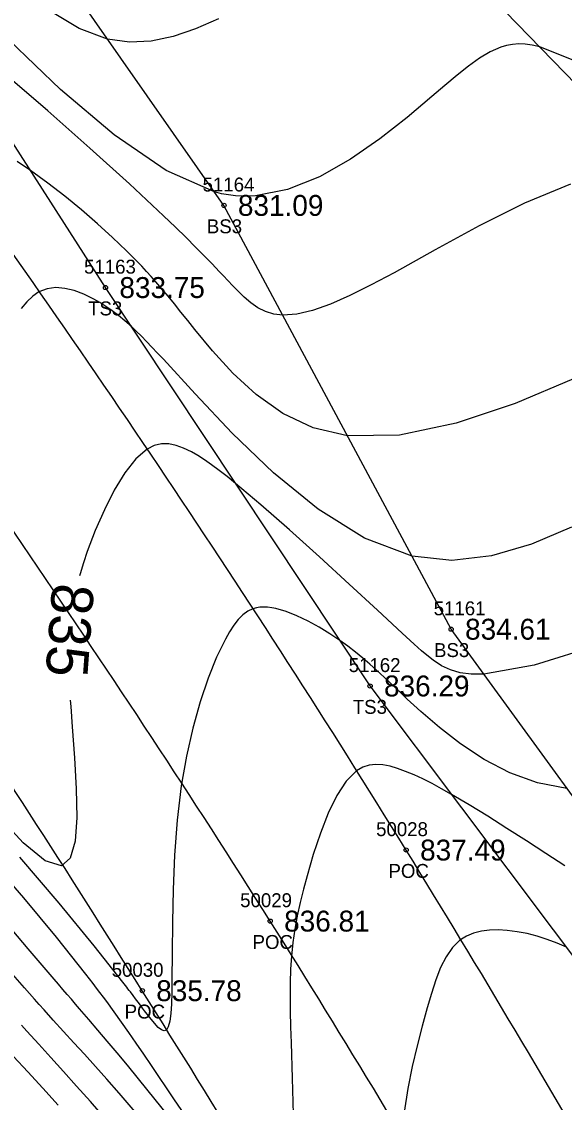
# Model space of a CAD drawing. Extents: x 1378535 to 1380697, y 997729 to 1000024.
# Drawn here: x 1380400.5 to 1380439.5, y 998220.1 to 998297.7 of the extents above; entities that cross this region are included whole.
import ezdxf

# ---------------------------------------------------------------- set-up
doc = ezdxf.new("R2010")
doc.units = 0
for name, color, linetype in [('RD_DTM_BkLn1', 7, 'Continuous'), ('RD_DTM_BkLn2', 7, 'Continuous'), ('RD_DTM_BkLn_txCode', 7, 'Continuous'), ('RD_DTM_Major1', 7, 'Continuous'), ('RD_DTM_Major1_Lbl', 7, 'Continuous'), ('RD_DTM_Minor1', 7, 'Continuous'), ('RD_EX_Road', 7, 'Continuous'), ('RD_EX_Road_txCode', 7, 'Continuous'), ('RD_EX_TX_Misc_ELEV', 7, 'Continuous'), ('RD_EX_TX_Road_ELEV', 7, 'Continuous'), ('RD_HC_Survey_ELEV', 7, 'Continuous'), ('RD_HC_Survey_txCode', 7, 'Continuous'), ('RD_SMD_Locator', 7, 'Continuous')]:
    doc.layers.add(name, color=color, linetype=linetype)

msp = doc.modelspace()

# ---------------------------------------------------------------- linework, layer by layer
at = {"layer": 'RD_DTM_BkLn1'}
msp.add_spline([(1380561.34, 997899.221), (1380543.703, 997960.783), (1380525.014, 998016.596), (1380501.317, 998075.31), (1380476.746, 998129.121), (1380448.822, 998181.196), (1380418.354, 998233.119), (1380383.215, 998285.146), (1380349.465, 998331.418), (1380310.818, 998378.028), (1380271.622, 998420.471), (1380231.531, 998459.847)], degree=3, dxfattribs=at)
at = {"layer": 'RD_DTM_BkLn2'}
for points in [[(1380445.271, 998223.722), (1380425.521, 998250.003), (1380406.53, 998278.614), (1380381.948, 998317.017), (1380359.789, 998349.512), (1380336.158, 998377.728), (1380301.941, 998417.998), (1380296.537, 998439.368), (1380254.318, 998483.533), (1380245.588, 998494.96), (1380223.313, 998517.04), (1380192.013, 998537.137)], [(1380445.509, 998223.651), (1380447.14, 998232.339), (1380431.337, 998254.08), (1380415.036, 998284.512), (1380389.219, 998321.441), (1380372.693, 998361.546)], [(1380487.557, 998242.26), (1380458.227, 998274.773), (1380401.999, 998332.654), (1380372.693, 998361.546)]]:
    msp.add_lwpolyline(points, dxfattribs=at)
at = {"layer": 'RD_DTM_Major1'}
for points in [[(1380414.635, 998297.91), (1380412.996, 998297.181), (1380411.392, 998296.633), (1380409.813, 998296.303), (1380408.248, 998296.23), (1380406.689, 998296.452), (1380404.639, 998297.222), (1380402.605, 998298.445)], [(1380441.912, 998252.932), (1380437.296, 998251.506), (1380433.687, 998250.848), (1380432.768, 998250.844), (1380431.977, 998250.95), (1380431.282, 998251.157), (1380430.653, 998251.459), (1380430.058, 998251.848), (1380429.465, 998252.317), (1380429.211, 998252.534), (1380428.95, 998252.764), (1380428.682, 998253.007), (1380428.405, 998253.261), (1380427.819, 998253.805), (1380426.044, 998255.455), (1380424.026, 998257.317), (1380421.883, 998259.273), (1380419.732, 998261.207), (1380417.689, 998263.002), (1380415.872, 998264.539), (1380415.255, 998265.04), (1380414.682, 998265.488), (1380414.147, 998265.886), (1380413.642, 998266.237), (1380413.162, 998266.545), (1380412.699, 998266.811), (1380412.142, 998267.085), (1380411.599, 998267.284), (1380411.068, 998267.393), (1380410.545, 998267.396), (1380410.028, 998267.277), (1380409.515, 998267.02), (1380408.709, 998266.318), (1380407.92, 998265.307), (1380407.162, 998264.061), (1380406.451, 998262.653), (1380405.802, 998261.159), (1380405.229, 998259.652), (1380404.956, 998258.853), (1380404.711, 998258.065), (1380404.671, 998257.918)], [(1380404.008, 998248.992), (1380404.035, 998248.521), (1380404.136, 998247.068), (1380404.3, 998244.835), (1380404.431, 998242.614), (1380404.467, 998240.569), (1380404.346, 998238.86), (1380404.005, 998237.65), (1380403.383, 998237.1), (1380402.201, 998237.456), (1380400.637, 998238.748), (1380398.812, 998240.705)], [(1380406.512, 998218.938), (1380405.455, 998220.155), (1380404.462, 998221.278), (1380403.52, 998222.325), (1380402.618, 998223.318), (1380401.743, 998224.276), (1380400.884, 998225.22), (1380400.508, 998225.637)]]:
    msp.add_lwpolyline(points, dxfattribs=at)
at = {"layer": 'RD_DTM_Minor1'}
for points in [[(1380440.139, 998294.909), (1380437.7, 998295.903), (1380437.157, 998296.028), (1380436.654, 998296.096), (1380436.185, 998296.109), (1380435.741, 998296.072), (1380435.317, 998295.989), (1380434.903, 998295.866), (1380434.135, 998295.533), (1380433.365, 998295.081), (1380432.578, 998294.522), (1380431.759, 998293.869), (1380430.892, 998293.133), (1380429.962, 998292.329), (1380428.188, 998290.828), (1380426.224, 998289.284), (1380424.11, 998287.822), (1380421.889, 998286.57), (1380419.604, 998285.652), (1380417.295, 998285.195), (1380416.817, 998285.169), (1380416.337, 998285.171), (1380415.854, 998285.201), (1380415.365, 998285.261), (1380414.868, 998285.353), (1380414.361, 998285.478), (1380410.899, 998287.016), (1380407.145, 998289.588), (1380403.312, 998292.828), (1380399.613, 998296.37)], [(1380439.899, 998286.048), (1380436.611, 998284.681), (1380433.342, 998283.04), (1380430.191, 998281.311), (1380427.258, 998279.677), (1380425.605, 998278.798), (1380424.075, 998278.042), (1380422.672, 998277.429), (1380421.4, 998276.975), (1380420.262, 998276.701), (1380419.262, 998276.622), (1380418.602, 998276.7), (1380418.008, 998276.884), (1380417.466, 998277.157), (1380416.964, 998277.506), (1380416.487, 998277.915), (1380416.023, 998278.368), (1380415.813, 998278.585), (1380415.601, 998278.808), (1380415.385, 998279.038), (1380414.937, 998279.518), (1380414.702, 998279.77), (1380414.187, 998280.313), (1380413.622, 998280.895), (1380413, 998281.525), (1380412.311, 998282.207), (1380411.549, 998282.95), (1380410.705, 998283.758), (1380408.246, 998286.055), (1380405.413, 998288.629), (1380402.387, 998291.305), (1380399.354, 998293.907)], [(1380440.112, 998272.053), (1380435.929, 998270.292), (1380431.698, 998268.874), (1380427.621, 998268.026), (1380423.896, 998267.972), (1380421.434, 998268.552), (1380419.26, 998269.579), (1380417.348, 998270.925), (1380415.676, 998272.462), (1380414.219, 998274.064), (1380412.954, 998275.601), (1380412.436, 998276.247), (1380411.945, 998276.857), (1380411.477, 998277.437), (1380411.023, 998277.99), (1380410.578, 998278.521), (1380410.136, 998279.035), (1380409.805, 998279.407), (1380409.471, 998279.774), (1380409.129, 998280.139), (1380408.778, 998280.504), (1380408.416, 998280.872), (1380408.039, 998281.245), (1380407.036, 998282.203), (1380405.95, 998283.19), (1380404.8, 998284.185), (1380403.605, 998285.167), (1380402.384, 998286.116), (1380401.154, 998287.013), (1380400.185, 998287.671)], [(1380439.978, 998261.398), (1380437.096, 998260.194), (1380434.235, 998259.358), (1380431.383, 998259.022), (1380428.529, 998259.322), (1380425.129, 998260.608), (1380421.791, 998262.7), (1380418.597, 998265.314), (1380415.627, 998268.168), (1380412.965, 998270.978), (1380410.69, 998273.46), (1380410.269, 998273.914), (1380409.867, 998274.341), (1380409.48, 998274.744), (1380409.107, 998275.121), (1380408.745, 998275.476), (1380408.393, 998275.808), (1380407.924, 998276.224), (1380407.466, 998276.603), (1380407.015, 998276.946), (1380406.569, 998277.257), (1380406.127, 998277.537), (1380405.686, 998277.788), (1380404.988, 998278.131), (1380404.295, 998278.393), (1380403.617, 998278.557), (1380402.961, 998278.608), (1380402.337, 998278.529), (1380401.753, 998278.304), (1380401.307, 998278), (1380400.888, 998277.596), (1380400.488, 998277.1)], [(1380439.65, 998242.643), (1380437.535, 998243.045), (1380435.55, 998243.771), (1380433.708, 998244.736), (1380432.021, 998245.85), (1380430.503, 998247.025), (1380429.168, 998248.175), (1380428.666, 998248.628), (1380428.194, 998249.062), (1380427.749, 998249.478), (1380426.524, 998250.633), (1380426.012, 998251.108), (1380425.507, 998251.563), (1380424.998, 998252.004), (1380424.476, 998252.432), (1380423.93, 998252.853), (1380423.352, 998253.271), (1380422.624, 998253.757), (1380421.855, 998254.225), (1380421.066, 998254.657), (1380420.274, 998255.035), (1380419.499, 998255.341), (1380418.761, 998255.558), (1380418.459, 998255.618), (1380418.168, 998255.657), (1380417.887, 998255.671), (1380417.617, 998255.659), (1380417.358, 998255.617), (1380417.109, 998255.545), (1380416.739, 998255.365), (1380416.391, 998255.106), (1380416.062, 998254.772), (1380415.746, 998254.368), (1380415.439, 998253.898), (1380415.136, 998253.366), (1380414.509, 998252.078), (1380413.897, 998250.567), (1380413.319, 998248.859), (1380412.793, 998246.982), (1380412.336, 998244.963), (1380411.969, 998242.827), (1380411.679, 998240.366), (1380411.495, 998237.866), (1380411.39, 998235.399), (1380411.34, 998233.034), (1380411.32, 998230.844), (1380411.304, 998228.899), (1380411.287, 998227.983), (1380411.259, 998227.173), (1380411.212, 998226.484), (1380411.141, 998225.93), (1380411.039, 998225.528), (1380410.9, 998225.292), (1380410.743, 998225.231), (1380410.549, 998225.3), (1380410.315, 998225.49), (1380410.038, 998225.79), (1380409.714, 998226.189), (1380409.342, 998226.676), (1380409.192, 998226.876), (1380409.034, 998227.086), (1380408.869, 998227.306), (1380408.695, 998227.537), (1380408.514, 998227.778), (1380408.323, 998228.03), (1380408.236, 998228.144), (1380408.147, 998228.26), (1380408.057, 998228.378), (1380407.965, 998228.498), (1380407.871, 998228.62), (1380407.775, 998228.744), (1380405.715, 998231.342), (1380403.199, 998234.398), (1380400.388, 998237.704)], [(1380439.493, 998237.092), (1380438.129, 998237.972), (1380436.736, 998238.873), (1380435.339, 998239.772), (1380433.963, 998240.644), (1380432.633, 998241.467), (1380431.374, 998242.215), (1380430.653, 998242.624), (1380429.966, 998242.995), (1380429.308, 998243.328), (1380428.678, 998243.62), (1380428.071, 998243.871), (1380427.487, 998244.08), (1380426.953, 998244.234), (1380426.436, 998244.334), (1380425.936, 998244.366), (1380425.454, 998244.315), (1380424.99, 998244.167), (1380424.543, 998243.906), (1380423.813, 998243.173), (1380423.138, 998242.135), (1380422.518, 998240.863), (1380421.954, 998239.432), (1380421.446, 998237.912), (1380420.995, 998236.378), (1380420.734, 998235.405), (1380420.499, 998234.447), (1380420.294, 998233.497), (1380420.12, 998232.544), (1380419.98, 998231.581), (1380419.877, 998230.6), (1380419.815, 998229.664), (1380419.782, 998228.698), (1380419.774, 998227.693), (1380419.785, 998226.641), (1380419.812, 998225.536), (1380419.851, 998224.37), (1380419.939, 998221.851), (1380419.994, 998219.265)], [(1380413.118, 998217.926), (1380411.444, 998220.361), (1380409.84, 998222.748), (1380409.284, 998223.569), (1380408.743, 998224.358), (1380408.212, 998225.122), (1380407.685, 998225.869), (1380407.157, 998226.605), (1380406.62, 998227.338), (1380406.38, 998227.662), (1380406.137, 998227.987), (1380405.89, 998228.315), (1380405.639, 998228.645), (1380405.383, 998228.978), (1380405.122, 998229.316), (1380403.01, 998231.97), (1380400.664, 998234.782), (1380398.162, 998237.652)], [(1380411.202, 998218.937), (1380408.898, 998221.804), (1380408.105, 998222.771), (1380407.364, 998223.661), (1380406.664, 998224.493), (1380405.991, 998225.285), (1380405.332, 998226.055), (1380404.675, 998226.82), (1380404.383, 998227.161), (1380404.087, 998227.506), (1380403.786, 998227.857), (1380403.48, 998228.215), (1380403.166, 998228.582), (1380402.844, 998228.959), (1380400.991, 998231.132), (1380398.919, 998233.54)], [(1380439.616, 998231.247), (1380438.939, 998231.544), (1380438.238, 998231.808), (1380437.523, 998232.034), (1380436.8, 998232.22), (1380436.077, 998232.36), (1380435.361, 998232.453), (1380434.721, 998232.491), (1380434.1, 998232.478), (1380433.507, 998232.404), (1380432.947, 998232.263), (1380432.429, 998232.046), (1380431.959, 998231.744), (1380431.428, 998231.219), (1380430.973, 998230.557), (1380430.581, 998229.776), (1380430.234, 998228.893), (1380429.918, 998227.928), (1380429.616, 998226.899), (1380429.249, 998225.572), (1380428.891, 998224.169), (1380428.549, 998222.68), (1380428.235, 998221.096), (1380427.957, 998219.41)], [(1380409.558, 998218.39), (1380407.525, 998220.752), (1380406.637, 998221.759), (1380405.807, 998222.687), (1380405.02, 998223.556), (1380404.263, 998224.387), (1380403.522, 998225.199), (1380402.782, 998226.012), (1380402.121, 998226.748), (1380401.782, 998227.127), (1380401.435, 998227.517), (1380401.079, 998227.919), (1380400.711, 998228.336), (1380399.045, 998230.241)], [(1380403.145, 998219.897), (1380402.029, 998221.126), (1380400.963, 998222.286), (1380399.94, 998223.393)]]:
    msp.add_lwpolyline(points, dxfattribs=at)
at = {"layer": 'RD_EX_Road'}
for points in [[(1380571.276, 997900.848), (1380553.838, 997963.229), (1380535.074, 998018.791), (1380510.809, 998079.184), (1380486.363, 998133.158), (1380458.393, 998185.941), (1380428.109, 998238.221), (1380392.689, 998291.143), (1380357.52, 998337.623), (1380319.367, 998385.164), (1380279.255, 998428.684), (1380239.596, 998468.129), (1380183.367, 998518.832)], [(1380551.892, 997897.33), (1380534.244, 997958.196), (1380514.831, 998013.467), (1380491.083, 998070.746), (1380467.518, 998124.397), (1380439.882, 998176.529), (1380409.174, 998228.123), (1380375.886, 998278.447), (1380340.748, 998326.222), (1380303.332, 998371.138), (1380263.981, 998413.97), (1380224.662, 998452.644), (1380168.713, 998504.787)]]:
    msp.add_spline(points, degree=3, dxfattribs=at)
at = {"layer": 'RD_SMD_Locator'}
for centre in [(1380415.036, 998284.512), (1380406.53, 998278.614), (1380431.337, 998254.08), (1380425.521, 998250.003), (1380428.109, 998238.221), (1380418.354, 998233.119), (1380409.174, 998228.123)]:
    msp.add_circle(centre, 0.15, dxfattribs=at)

# ---------------------------------------------------------------- texts
at = {"layer": 'RD_DTM_BkLn_txCode'}
for s, p in [('51164', (1380413.501, 998285.512)), ('BS3', (1380413.808, 998282.512)), ('51163', (1380404.995, 998279.614)), ('TS3', (1380405.286, 998276.614)), ('51161', (1380430.085, 998255.08)), ('BS3', (1380430.109, 998252.08)), ('51162', (1380423.986, 998251.003)), ('TS3', (1380424.277, 998248.003))]:
    msp.add_text(s, height=1, dxfattribs=at).set_placement(p)
at = {"layer": 'RD_DTM_Major1_Lbl'}
msp.add_text('835', height=3, rotation=265.75754, dxfattribs=at).set_placement((1380402.727, 998257.44))
at = {"layer": 'RD_EX_Road_txCode'}
for s, p in [('50028', (1380425.952, 998239.221)), ('POC', (1380426.841, 998236.221)), ('50030', (1380406.977, 998229.123)), ('POC', (1380407.906, 998226.123))]:
    msp.add_text(s, height=1, dxfattribs=at).set_placement(p)
at = {"layer": 'RD_EX_TX_Misc_ELEV'}
for s, p in [('831.09', (1380416.036, 998283.762)), ('833.75', (1380407.53, 998277.864)), ('834.61', (1380432.337, 998253.33)), ('836.29', (1380426.521, 998249.253))]:
    msp.add_text(s, height=1.5, dxfattribs=at).set_placement(p)
at = {"layer": 'RD_EX_TX_Road_ELEV'}
for s, p in [('837.49', (1380429.109, 998237.471)), ('835.78', (1380410.174, 998227.373))]:
    msp.add_text(s, height=1.5, dxfattribs=at).set_placement(p)
at = {"layer": 'RD_HC_Survey_ELEV'}
msp.add_text('836.81', height=1.5, dxfattribs=at).set_placement((1380419.354, 998232.369))
at = {"layer": 'RD_HC_Survey_txCode'}
for s, p in [('50029', (1380416.197, 998234.119)), ('POC', (1380417.086, 998231.119))]:
    msp.add_text(s, height=1, dxfattribs=at).set_placement(p)

doc.saveas('drawing.dxf')
